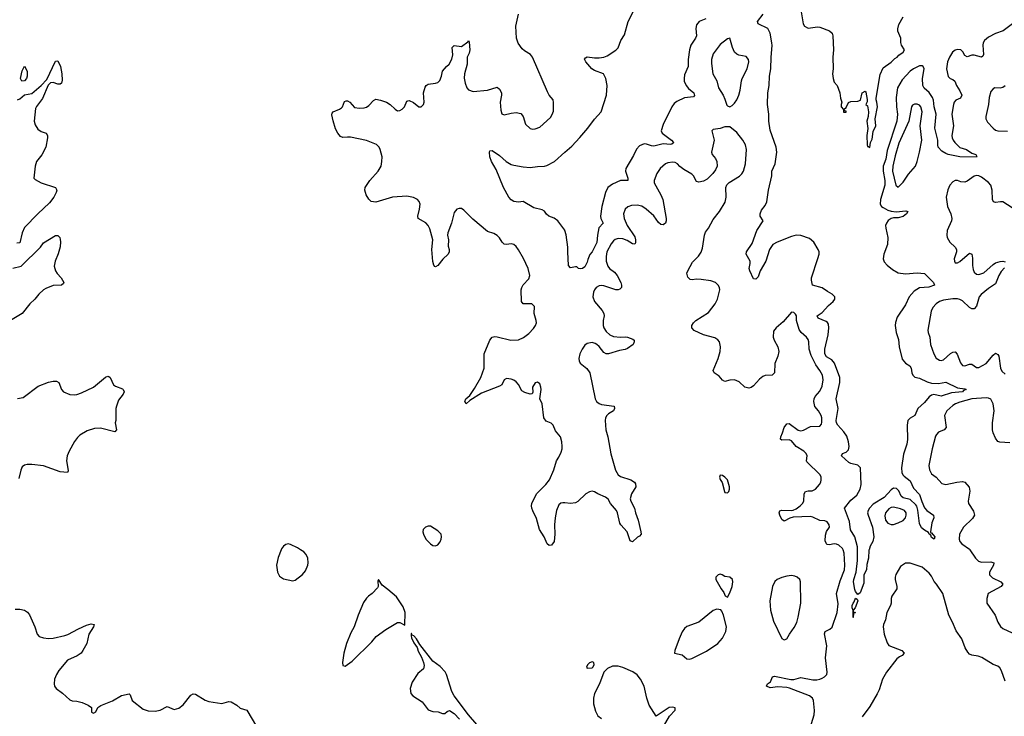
# Model space of a CAD drawing. Header units: inches. Extents: x 1603819 to 1745079, y 385938 to 533966.
# Tile 367 of 561: x 1675408 to 1683703, y 458597 to 464465. Entities that reach past the tile are written whole.
import ezdxf

# ---------------------------------------------------------------- set-up
doc = ezdxf.new("R2010")
doc.units = ezdxf.units.IN
doc.header["$MEASUREMENT"] = 0
for name, color, linetype in [('B6475', 7, 'Continuous'), ('B6476', 7, 'Continuous'), ('B6485', 7, 'Continuous'), ('B6486', 7, 'Continuous')]:
    doc.layers.add(name, color=color, linetype=linetype)

msp = doc.modelspace()

# ---------------------------------------------------------------- linework, layer by layer
at = {"layer": 'B6475', "color": 5}
for points, elevation in [([(1677611.1, 460000), (1677584.7, 459935.3), (1677572.2, 459870), (1677579.5, 459810), (1677596.9, 459776.9), (1677630, 459754.4), (1677710, 459737.1), (1677730, 459743.8), (1677789.8, 459790.2), (1677817.4, 459822.6), (1677835.8, 459870), (1677838.9, 459890), (1677835.1, 459930), (1677821.3, 459961.3), (1677801.7, 459981.7), (1677773.4, 460000)], 320), ([(1675370, 459499.1), (1675410, 459499.3), (1675450.3, 459490.3), (1675474.3, 459474.3), (1675490, 459450.8), (1675535.3, 459350), (1675556.4, 459290), (1675573.4, 459270), (1675610, 459256.9), (1675650, 459251.6), (1675690, 459254.3), (1675790, 459277), (1675815.1, 459284.9), (1675905.2, 459334.8), (1675970, 459363.8), (1676010, 459376.4), (1676036, 459370), (1676030.5, 459350), (1675990.3, 459289.7), (1675973.7, 459210), (1675941.3, 459150), (1675925.5, 459130), (1675893.6, 459106.4), (1675810, 459069.6), (1675738, 458982), (1675718, 458950), (1675702.8, 458910), (1675698.8, 458870), (1675702.8, 458850), (1675714.8, 458830), (1675770, 458790.5), (1675830, 458737.1), (1675850, 458728.5), (1675890, 458724.4), (1675933.5, 458713.5), (1675984.7, 458690), (1676012, 458670), (1676012.7, 458632.7), (1676030, 458622), (1676050, 458634), (1676068, 458670), (1676092.3, 458687.7), (1676190, 458726), (1676267.3, 458772.7), (1676330, 458787.3), (1676338, 458778), (1676357.1, 458730), (1676450, 458657.3), (1676490, 458643.8), (1676550, 458641.6), (1676591.2, 458648.8), (1676650, 458678.5), (1676710, 458655.2), (1676750, 458665.2), (1676786.4, 458693.6), (1676850, 458774.8), (1676870, 458787.3), (1676890, 458784), (1676970, 458732.2), (1677002.3, 458722.3), (1677110, 458704), (1677170, 458720.7), (1677190, 458718.8), (1677238, 458690), (1677265.5, 458665.5), (1677322, 458650), (1677402, 458510)], 280), ([(1679345.5, 458425.5), (1679188.8, 458608.8), (1679069.9, 458769.9), (1679050, 458804.7), (1679004.2, 458950), (1678992.9, 458972.9), (1678950, 459017.4), (1678890, 459060.5), (1678780.6, 459200.6), (1678750.5, 459250.5), (1678730, 459274), (1678718.4, 459278.4), (1678710, 459293.3), (1678706.6, 459293.4), (1678705.4, 459274.6), (1678710, 459259.1), (1678730, 459216.5), (1678756.2, 459176.2), (1678766.4, 459146.4), (1678793.9, 459093.9), (1678810.9, 459050.9), (1678816.1, 459023.9), (1678810, 458996), (1678761.8, 458958.2), (1678715.3, 458884.7), (1678697, 458830), (1678703.8, 458790), (1678719.1, 458770), (1678798.4, 458718.4), (1678850, 458652.7), (1678890, 458638.7), (1678934, 458634), (1678970, 458620.7), (1678990, 458621), (1679010, 458638), (1679030, 458646), (1679070, 458620.7), (1679114.2, 458574.2)], 320)]:
    msp.add_lwpolyline(points, dxfattribs=dict(at, elevation=elevation))
at = {"layer": 'B6475', "color": 5, "elevation": 320}
msp.add_lwpolyline([(1678430, 459748), (1678424.9, 459735.1), (1678427.7, 459690), (1678421.6, 459678.4), (1678378, 459630), (1678347.3, 459610), (1678330, 459592.7), (1678304.5, 459555.5), (1678258.9, 459450), (1678226, 459350), (1678198.9, 459301.1), (1678160.7, 459210), (1678139.7, 459130), (1678127.6, 459050), (1678130, 459024.7), (1678150, 459020.5), (1678210, 459062.6), (1678375.6, 459224.4), (1678411.9, 459268.1), (1678491.7, 459328.3), (1678590, 459388.4), (1678610, 459385.8), (1678654.2, 459365.8), (1678655.5, 459470), (1678638.1, 459518.1), (1678582, 459602), (1678510, 459665.1), (1678460.9, 459700.9)], close=True, dxfattribs=at)
at = {"layer": 'B6476', "color": 5}
for points, elevation in [([(1680000, 460394.2), (1679984.4, 460395.6), (1679967.3, 460392.7), (1679950, 460379.3), (1679930.2, 460329.8), (1679918.8, 460270), (1679913.2, 460210), (1679917.3, 460130), (1679910.3, 460069.7), (1679890, 460039.3), (1679870, 460036), (1679853.2, 460050), (1679826, 460110), (1679786.6, 460170), (1679762, 460262), (1679730, 460328.7), (1679722, 460350), (1679720.7, 460370), (1679723.6, 460390), (1679761.3, 460470), (1679842, 460550), (1679872.1, 460590), (1679907.9, 460672.1), (1679929.6, 460750), (1679950, 460778.8), (1679970, 460821), (1679979.1, 460850), (1679979.8, 460870), (1679974.6, 460910), (1679963.1, 460950), (1679922.3, 461002.3), (1679903.5, 461050), (1679886.4, 461066.4), (1679842.8, 461082.8), (1679823.2, 461110), (1679810, 461228.7), (1679789.2, 461270), (1679800.3, 461350), (1679799.3, 461370), (1679790, 461396.9), (1679770, 461412.9), (1679750, 461407.1), (1679729.5, 461370), (1679731.3, 461328.7), (1679726.6, 461313.4), (1679710, 461311), (1679664.3, 461324.3), (1679639.7, 461339.7), (1679610, 461391.3), (1679590, 461415.4), (1679570, 461429.7), (1679550, 461438), (1679510, 461442.9), (1679488.9, 461431.1), (1679470.3, 461390), (1679450, 461376.9), (1679300.3, 461319.7), (1679202, 461258), (1679170, 461229.5), (1679159.6, 461250), (1679165.6, 461270), (1679199.5, 461300.5), (1679241.2, 461358.8), (1679293.3, 461450), (1679320.9, 461530), (1679321.2, 461650), (1679370, 461764.7), (1679389, 461790), (1679410, 461796.3), (1679430, 461793.4), (1679545.5, 461765.5), (1679610, 461768), (1679651.6, 461788.4), (1679697.5, 461822.5), (1679737.5, 461862.5), (1679755.1, 461890), (1679761.1, 461910), (1679760.5, 461930), (1679744, 461990), (1679745.1, 462050), (1679724, 462070), (1679650, 462071.2), (1679634.8, 462090), (1679632.1, 462190), (1679638, 462210), (1679649.9, 462230.1), (1679697.8, 462282.2), (1679705.6, 462310), (1679691.6, 462370), (1679653.3, 462453.3), (1679610, 462527.5), (1679590, 462554), (1679570, 462570.7), (1679550, 462577.1), (1679510, 462572.1), (1679490, 462574.3), (1679474.3, 462590), (1679450, 462627.8), (1679430, 462646.3), (1679403.5, 462663.5), (1679350, 462682), (1679224.9, 462784.9), (1679150, 462861.2), (1679130, 462873.2), (1679110, 462875.3), (1679090, 462868), (1679070, 462842), (1679045.3, 462750), (1679014.6, 462670), (1679013.4, 462650), (1679020.4, 462610), (1679018, 462558), (1679026.8, 462530), (1679026.8, 462510), (1679018.8, 462490), (1678972.3, 462447.7), (1678930, 462394), (1678910, 462384), (1678906.3, 462386.3), (1678896.5, 462396.5), (1678888.3, 462428.3), (1678881, 462530), (1678888, 462610), (1678862.7, 462702.7), (1678849.8, 462729.8), (1678830, 462752.3), (1678764.5, 462790), (1678762, 462810), (1678777, 462870), (1678780.9, 462910), (1678774, 462934), (1678759, 462950), (1678725.8, 462965.8), (1678670, 462979.6), (1678550, 462969.7), (1678410, 462927.4), (1678370, 462933.6), (1678350, 462953.5), (1678327.8, 462990), (1678316.5, 463030), (1678318.5, 463050), (1678358.3, 463110), (1678429.7, 463190), (1678452.4, 463230), (1678460.4, 463270), (1678461.7, 463310), (1678445.8, 463370), (1678435.8, 463390), (1678413, 463413), (1678330, 463446.2), (1678194.1, 463474.1), (1678170, 463476.5), (1678130, 463471.6), (1678110, 463481.5), (1678087.8, 463507.8), (1678070, 463545.8), (1678048.3, 463611.7), (1678037.7, 463662.3), (1678041.8, 463678.2), (1678050, 463688), (1678104, 463710), (1678118.8, 463721.2), (1678128.2, 463731.8), (1678144.9, 463775.1), (1678159.6, 463780.4), (1678170, 463781.1), (1678190.2, 463770.2), (1678230, 463726), (1678270, 463718.4), (1678310, 463722), (1678331, 463729), (1678350, 463743), (1678390, 463785.5), (1678410, 463795.5), (1678448.3, 463788.3), (1678498, 463770), (1678530.4, 463750.4), (1678570.7, 463710), (1678590, 463697.1), (1678610, 463699.5), (1678630, 463710.6), (1678649.4, 463730), (1678670, 463778), (1678678, 463782), (1678690, 463784), (1678727.2, 463767.2), (1678770, 463730.8), (1678790, 463730.8), (1678810, 463751), (1678816.9, 463770), (1678809.7, 463849.7), (1678824.6, 463895.4), (1678833.3, 463910), (1678850, 463923.1), (1678911, 463929), (1678930, 463935.8), (1678948.5, 463951.5), (1678963, 463990), (1678969.6, 464030.4), (1679002.7, 464070), (1679026, 464090), (1679047.9, 464132.1), (1679057.4, 464170), (1679051.8, 464230), (1679070, 464246.4), (1679130, 464239.1), (1679182.5, 464277.5), (1679190, 464290.7), (1679196.4, 464276.4), (1679202, 464210), (1679195.9, 464184.1), (1679179.5, 464150), (1679176.8, 464090), (1679154.9, 464010), (1679153.3, 463973.3), (1679160.4, 463930), (1679176.3, 463890), (1679190, 463874), (1679230, 463860.5), (1679350, 463872.4), (1679430, 463895.5), (1679450, 463880.4), (1679466.4, 463850), (1679468.4, 463830), (1679454.9, 463770), (1679461.7, 463701.7), (1679470.5, 463670.5), (1679490, 463662), (1679550, 463678.7), (1679590, 463683.8), (1679630, 463674.8), (1679650.8, 463650), (1679670, 463586), (1679710, 463547.7), (1679730, 463543.8), (1679750, 463546), (1679790, 463560.5), (1679879.3, 463640.7), (1679894.9, 463665.1), (1679904.8, 463695.2), (1679906.8, 463766.8), (1679902.7, 463790), (1679869.6, 463829.6), (1679856.1, 463856.1), (1679729.7, 464149.7), (1679712.3, 464172.3), (1679661.7, 464201.7), (1679640.6, 464220.6), (1679607.5, 464267.5), (1679592.6, 464310), (1679588.7, 464410), (1679609.7, 464510)], 280), ([(1675389.1, 463790.9), (1675410, 463798), (1675450, 463831.3), (1675510, 463844.4), (1675590.7, 463909.3), (1675638.2, 463961.8), (1675710, 464116.4), (1675730, 464118), (1675750.8, 464070), (1675762.3, 464010), (1675765.1, 463954.9), (1675759.5, 463930), (1675750, 463921.3), (1675730, 463922.7), (1675690, 463936.4), (1675670, 463933.7), (1675667, 463933), (1675647.7, 463912.3), (1675599.2, 463800.8), (1675550, 463734.5), (1675542.2, 463717.8), (1675530.4, 463610), (1675539.3, 463579.3), (1675562.3, 463542.3), (1675590, 463521.6), (1675630.8, 463510), (1675644, 463490), (1675644, 463470), (1675628, 463390), (1675594.4, 463325.6), (1675551, 463270), (1675538, 463230), (1675527.3, 463130), (1675538, 463118), (1675590.5, 463090.5), (1675710, 463051), (1675720.7, 463030), (1675716.3, 463010), (1675695.5, 462970), (1675658.7, 462921.3), (1675560.5, 462830), (1675450, 462715.1), (1675430.3, 462670), (1675410, 462586), (1675383.1, 462583.1)], 280), ([(1680000, 462691.2), (1679942.9, 462770), (1679912, 462792), (1679865.2, 462810), (1679846.3, 462826.3), (1679830, 462852.7), (1679810, 462862.7), (1679740.4, 462880.4), (1679650, 462933.3), (1679610, 462927.8), (1679570, 462933.3), (1679550, 462946.9), (1679530, 462969.7), (1679485, 463050), (1679423.5, 463203.5), (1679383.5, 463270), (1679369.8, 463310), (1679366.6, 463350), (1679370, 463358.8), (1679390, 463364), (1679450, 463321.6), (1679508, 463270), (1679550, 463245.3), (1679570, 463238.9), (1679650, 463224.4), (1679710, 463220.9), (1679770, 463228.7), (1679830, 463230.4), (1679850, 463237), (1679912.7, 463270), (1680000, 463348)], 260), ([(1675351.1, 462371.1), (1675422, 462390), (1675582.7, 462550), (1675610, 462584), (1675710, 462646.8), (1675730, 462646), (1675746, 462630), (1675750, 462614), (1675753.4, 462593.4), (1675750.5, 462550.5), (1675733.4, 462493.4), (1675706.7, 462430), (1675698.4, 462390), (1675710.4, 462350), (1675725.5, 462325.5), (1675759.1, 462290), (1675781, 462250), (1675778, 462242), (1675762, 462230), (1675690, 462224.7), (1675630, 462201), (1675610, 462188.5), (1675570, 462152.4), (1675534.6, 462110), (1675493.1, 462070), (1675430, 461989.6), (1675290, 461905.1)], 280), ([(1675390, 461274), (1675436.3, 461283.7), (1675563.5, 461376.5), (1675649.7, 461410.3), (1675690, 461420.3), (1675719.5, 461419.5), (1675737.3, 461410), (1675760.7, 461350), (1675778.8, 461330), (1675830, 461308.7), (1675870, 461304.9), (1675890, 461308.5), (1675930, 461321.1), (1676029.5, 461370), (1676130, 461454.9), (1676150, 461462.8), (1676159.8, 461459.8), (1676170.7, 461450.7), (1676198, 461390), (1676216.8, 461376.8), (1676274.9, 461354.9), (1676281, 461350), (1676287.3, 461330), (1676280.7, 461310), (1676240.9, 461259.1), (1676222.8, 461210), (1676218.8, 461190), (1676218.8, 461090), (1676214, 461070), (1676222.8, 461010), (1676210, 460994), (1676090, 461023.1), (1676038.2, 461021.8), (1675977.3, 461002.7), (1675915.5, 460964.5), (1675894.7, 460945.3), (1675869.1, 460910.9), (1675824.9, 460830), (1675808.9, 460791.1), (1675802, 460750), (1675815.2, 460684.8), (1675815.9, 460664.1), (1675810.5, 460649.5), (1675750, 460655.6), (1675610, 460707), (1675510, 460718), (1675470, 460718), (1675450, 460712.3), (1675430, 460697.2), (1675418.4, 460670), (1675401.3, 460598.7)], 280), ([(1677773.4, 460000), (1677750, 460015.1), (1677690, 460044), (1677670, 460049), (1677650, 460044), (1677630, 460028.7), (1677613.7, 460006.3), (1677611.1, 460000)], 320)]:
    msp.add_lwpolyline(points, dxfattribs=dict(at, elevation=elevation))
for points, elevation in [([(1675425.6, 463945.6), (1675414, 463970), (1675430, 464034), (1675450, 464072), (1675470.7, 464030), (1675470.6, 463990), (1675466, 463970), (1675450, 463949)], 280), ([(1678870, 460199.3), (1678850, 460199.3), (1678826, 460190), (1678807.3, 460170), (1678806, 460150), (1678810.8, 460130), (1678830.7, 460090), (1678868.9, 460048.9), (1678890, 460035.5), (1678910, 460033), (1678930, 460042), (1678950, 460067.3), (1678958.9, 460090), (1678962.6, 460110), (1678958.9, 460130), (1678930, 460159.6)], 320)]:
    msp.add_lwpolyline(points, close=True, dxfattribs=dict(at, elevation=elevation))
at = {"layer": 'B6485', "color": 5}
for points, elevation in [([(1682029.1, 458370), (1682102.4, 458610), (1682104.8, 458644.8), (1682095.4, 458730), (1682086.7, 458750), (1682061.1, 458770), (1681894.6, 458834.6), (1681870, 458840.4), (1681794.1, 458845.9), (1681730, 458837.6), (1681700.9, 458850), (1681709.4, 458870), (1681732.7, 458887.3), (1681749.7, 458930.3), (1681766, 458934), (1681906.1, 458906.1), (1681930, 458906.6), (1681990, 458923.9), (1682090, 458904.7), (1682124.8, 458904.8), (1682150, 458908.6), (1682170, 458918), (1682189.6, 458930), (1682208.2, 458950), (1682211.3, 458970), (1682198, 459090), (1682208.8, 459190), (1682189.2, 459290.8), (1682195.1, 459310), (1682234.8, 459330), (1682253.4, 459346.6), (1682294.8, 459470), (1682303, 459543), (1682288.4, 459630), (1682320.6, 459739.4), (1682357.8, 459830), (1682360.6, 459870), (1682354.8, 459970), (1682344.5, 460000)], 280), ([(1682564.1, 460000), (1682563.1, 459996.9), (1682560.4, 459930), (1682545.5, 459874.5), (1682543.1, 459830), (1682519.6, 459790), (1682520.2, 459719.8), (1682490, 459637.2), (1682470, 459624), (1682449.6, 459649.6), (1682443.9, 459663.9), (1682434, 459730), (1682435.6, 459750), (1682455.1, 459810), (1682467.3, 459910), (1682465.7, 460000)], 260), ([(1683413.6, 460000), (1683460.2, 459930), (1683484.8, 459904.8), (1683510, 459895.7), (1683590, 459899.3), (1683614.9, 459890), (1683613.1, 459870), (1683579.6, 459810), (1683579.6, 459790), (1683604.7, 459764.7), (1683674.8, 459730), (1683690.6, 459710), (1683677.1, 459690), (1683566.3, 459630), (1683554.9, 459590), (1683556.9, 459550), (1683625.2, 459450), (1683649.3, 459390), (1683670, 459354.6), (1683690, 459336.5), (1683770, 459300.3)], 280), ([(1683710, 458893.3), (1683680.2, 458980.2), (1683666.6, 459006.6), (1683650, 459018.7), (1683610, 459032.4), (1683513.5, 459093.5), (1683483.8, 459103.8), (1683430, 459112.8), (1683410, 459121.6), (1683396.2, 459136.2), (1683373.7, 459173.7), (1683344.9, 459250), (1683296.5, 459316.5), (1683267.1, 459390), (1683235.4, 459450), (1683186.8, 459630), (1683133.2, 459710), (1683112.7, 459732.7), (1683090, 459778.3), (1683070, 459802.3), (1683010, 459853), (1682910, 459885.6), (1682870, 459886), (1682830, 459858), (1682790, 459792.7), (1682784.4, 459770), (1682783.6, 459750), (1682797.8, 459690), (1682797.6, 459670), (1682756.5, 459610), (1682750.3, 459590), (1682750.2, 459550), (1682745.4, 459530), (1682714, 459470), (1682702, 459410), (1682685.5, 459370), (1682684, 459350), (1682691.5, 459290), (1682716.2, 459216.2), (1682730, 459194), (1682838.8, 459150), (1682860.7, 459130), (1682844, 459110), (1682820.9, 459099.1), (1682799.1, 459080.9), (1682711.4, 458970), (1682676, 458910), (1682650, 458821.2), (1682633.6, 458786.4), (1682570, 458679.5), (1682506.9, 458593.1)], 280), ([(1680831.8, 458510), (1680881.7, 458598.3), (1680931.8, 458650), (1680929.3, 458669.3), (1680910, 458674.7), (1680880.7, 458670), (1680770, 458599), (1680711.5, 458690), (1680691.3, 458750), (1680669.7, 458849.7), (1680638.4, 458910), (1680610, 458946.6), (1680572.7, 458972.7), (1680490, 459009.4), (1680450, 459019.3), (1680401.4, 459018.6), (1680361.4, 458998.6), (1680330.8, 458969.2), (1680294, 458870), (1680250.3, 458789.7), (1680242, 458750), (1680243.4, 458703.4), (1680259.5, 458639.5), (1680280.3, 458600.3), (1680310, 458578.4)], 320)]:
    msp.add_lwpolyline(points, dxfattribs=dict(at, elevation=elevation))
for points, elevation in [([(1681310, 459794), (1681294, 459790), (1681272, 459770), (1681272, 459750), (1681318.8, 459670), (1681341.1, 459641.1), (1681351.1, 459611.1), (1681370, 459601), (1681390, 459636), (1681411.8, 459690), (1681417.2, 459730), (1681414, 459750), (1681390, 459769), (1681350, 459775.3), (1681326, 459790)], 320), ([(1681910, 459783), (1681870, 459778.3), (1681830, 459766.4), (1681790.1, 459749.9), (1681768.9, 459731.1), (1681750.1, 459689.9), (1681728.4, 459570), (1681733.1, 459490), (1681759.5, 459399.5), (1681830, 459253), (1681850, 459241.3), (1681870, 459248.5), (1681893.3, 459290), (1681934, 459346), (1681954.1, 459385.9), (1681967.4, 459432.6), (1681989.3, 459550), (1681987.6, 459730), (1681979.4, 459750), (1681959.1, 459770), (1681938.7, 459778.7)], 320), ([(1682430, 459429), (1682426, 459430), (1682429.1, 459430.9), (1682429.5, 459489.5), (1682420.7, 459510), (1682421.6, 459530), (1682429.7, 459550.3), (1682439.6, 459560.4), (1682451, 459591), (1682463.6, 459583.6), (1682470.4, 459570), (1682446.8, 459510), (1682431.3, 459490), (1682432.7, 459472.7), (1682450.3, 459470), (1682434, 459466)], 260), ([(1681281.1, 459498.9), (1681250, 459489.5), (1681130.4, 459390), (1681030, 459352.4), (1681010, 459335.8), (1680990, 459309.6), (1680963.6, 459250), (1680928, 459150), (1680926, 459130), (1680990, 459114.9), (1681030, 459082.4), (1681050, 459079.5), (1681070, 459084.9), (1681194.2, 459145.8), (1681290, 459211.4), (1681330, 459254.9), (1681356.8, 459310), (1681363.1, 459350), (1681338.3, 459450), (1681323.6, 459483.6), (1681313.8, 459493.8)], 320), ([(1680230, 459055.3), (1680210, 459048), (1680192, 459030), (1680184.7, 459010), (1680190, 459002), (1680230, 459004.7), (1680238, 459010), (1680248, 459030), (1680246, 459050)], 320)]:
    msp.add_lwpolyline(points, close=True, dxfattribs=dict(at, elevation=elevation))
at = {"layer": 'B6486', "color": 5}
for points, elevation in [([(1680000, 463348), (1680059.2, 463400.8), (1680128.6, 463471.4), (1680194.7, 463550), (1680252.1, 463627.9), (1680307.6, 463690), (1680353, 463830), (1680357.6, 463910), (1680346.6, 463970), (1680327, 464010), (1680250, 464036.9), (1680227.3, 464050), (1680177, 464110), (1680167.9, 464132.1), (1680175.1, 464144.9), (1680190, 464152.2), (1680250, 464143.1), (1680290, 464142.6), (1680330, 464148.8), (1680358.6, 464161.4), (1680431.8, 464208.2), (1680450.9, 464229.1), (1680474, 464290), (1680502.4, 464337.6), (1680533.5, 464450), (1680597.7, 464570)], 260), ([(1681992.3, 464532.3), (1682007.9, 464430), (1682021.3, 464410), (1682050, 464394.3), (1682130, 464405.7), (1682150, 464401.5), (1682230.7, 464370.7), (1682252.1, 464352.1), (1682257.4, 464330), (1682263.7, 464210), (1682259.3, 464150), (1682262.7, 464050), (1682257.2, 464010), (1682261.2, 463970), (1682270, 463938), (1682294, 463910), (1682319, 463850), (1682324.7, 463804.7), (1682335.3, 463770), (1682328, 463750), (1682328.7, 463730), (1682347.3, 463707.3), (1682350, 463686), (1682370, 463686), (1682370, 463694), (1682358, 463698), (1682354, 463710), (1682370, 463726), (1682391.6, 463768.4), (1682410, 463775.3), (1682470, 463778), (1682492.7, 463787.3), (1682504.7, 463850), (1682530, 463862), (1682535.5, 463855.5), (1682548, 463792), (1682547.3, 463772.7), (1682538, 463750), (1682550, 463738), (1682558.7, 463690), (1682557.6, 463650), (1682544, 463610), (1682552.5, 463547.5), (1682545.6, 463490), (1682548.2, 463410), (1682550, 463398), (1682558, 463398), (1682570, 463388), (1682574.8, 463430), (1682590, 463458), (1682598, 463522), (1682622, 463570), (1682614.9, 463630), (1682634.8, 463730), (1682630.6, 463769.4), (1682622.4, 463790), (1682623.4, 463803.4), (1682656.4, 464003.6), (1682682, 464058), (1682750, 464106.6), (1682782, 464138), (1682801, 464150), (1682813.7, 464166.3), (1682852, 464190), (1682862, 464210), (1682838, 464250), (1682831.6, 464271.6), (1682831, 464310), (1682807.5, 464367.5), (1682807.1, 464387.1), (1682816.1, 464423.9), (1682850.6, 464490)], 240), ([(1681188.7, 464471.3), (1681132.7, 464450), (1681110, 464420.9), (1681103.2, 464390), (1681110.2, 464330), (1681102.3, 464310), (1681062.7, 464250), (1681051.4, 464210), (1681039.3, 464130), (1681039.3, 464070), (1681010, 463999.3), (1681005.2, 463970), (1681007, 463947), (1681023.2, 463910), (1681043.8, 463883.8), (1681087, 463850), (1681093.1, 463826.9), (1681083.9, 463816.1), (1681010, 463805.5), (1680944.7, 463775.3), (1680922.1, 463757.9), (1680902.6, 463730), (1680830, 463581.6), (1680812.6, 463530), (1680820.3, 463510), (1680898.9, 463450), (1680916.5, 463430), (1680914.9, 463425.1), (1680903.7, 463416.3), (1680890, 463414.8), (1680830, 463420.2), (1680750, 463399), (1680730, 463400.9), (1680690, 463416.8), (1680670, 463419.2), (1680630, 463403.5), (1680604.6, 463375.4), (1680580, 463320), (1680515.8, 463210), (1680512.3, 463190), (1680532.6, 463130), (1680532.4, 463110), (1680470, 463109), (1680401.5, 463078.5), (1680363.6, 463050), (1680343.2, 463010), (1680313.6, 462890), (1680302.6, 462810), (1680303.1, 462790), (1680323.8, 462750), (1680288.6, 462711.4), (1680275.4, 462650), (1680270, 462587.6), (1680231.8, 462510), (1680212.9, 462487.1), (1680194.8, 462445.2), (1680190, 462422.9), (1680170, 462382.9), (1680150, 462369.6), (1680130, 462365.1), (1680115.3, 462370), (1680102, 462382), (1680090, 462384), (1680050, 462375.3), (1680033.2, 462393.2), (1680025.1, 462510), (1680027, 462550), (1680011.9, 462651.9), (1680000.9, 462690), (1680000, 462691.2)], 260), ([(1682465.7, 460000), (1682465.2, 460025.2), (1682444.7, 460110), (1682406.7, 460166.7), (1682399.2, 460239.2), (1682356.3, 460350), (1682410, 460416.9), (1682459.7, 460460.3), (1682487.9, 460510), (1682497.5, 460550), (1682492.1, 460690), (1682470, 460712), (1682410, 460725.3), (1682393.5, 460733.5), (1682332.3, 460790), (1682341.2, 460810), (1682370, 460823.1), (1682390, 460841.6), (1682397, 460870), (1682392.1, 460910), (1682375.5, 460955.5), (1682352.3, 460992.3), (1682301.1, 461050), (1682289.2, 461070), (1682287.7, 461090), (1682302.9, 461190), (1682285.8, 461270), (1682319, 461410), (1682319, 461450), (1682271.9, 461571.9), (1682250, 461598.4), (1682205.8, 461625.8), (1682191.3, 461651.3), (1682190.8, 461690), (1682219.9, 461810), (1682225.7, 461870), (1682221.4, 461901.4), (1682213.9, 461913.9), (1682202, 461922), (1682135.6, 461950), (1682126.6, 461970), (1682170, 461998), (1682221.6, 462058.4), (1682262.4, 462090), (1682275.7, 462110), (1682274.9, 462130), (1682253.8, 462153.8), (1682214.2, 462174.2), (1682170, 462205.3), (1682088.6, 462228.6), (1682078.2, 462270), (1682078, 462290), (1682132.6, 462452.6), (1682142.5, 462490), (1682142.7, 462510), (1682135.4, 462530), (1682098.7, 462590), (1682061.1, 462621.1), (1681990, 462646.6), (1681950, 462649.7), (1681910, 462638.3), (1681790.8, 462590), (1681753.4, 462570), (1681724.4, 462530), (1681694.6, 462430), (1681647.3, 462350), (1681630, 462299), (1681610, 462279), (1681590, 462282), (1681559.5, 462350), (1681554.5, 462370), (1681562.4, 462410), (1681561.6, 462430), (1681529.5, 462490), (1681531.8, 462510), (1681579.2, 462580.8), (1681618, 462690), (1681672.3, 462770), (1681647.6, 462810), (1681645.6, 462830), (1681658.3, 462861.7), (1681690, 462899.1), (1681703.1, 462930), (1681716.5, 463030), (1681744.2, 463150), (1681746.2, 463190), (1681772.7, 463250), (1681785.8, 463350), (1681782.7, 463390), (1681730, 463535.3), (1681719.1, 463610), (1681720.5, 463670), (1681708.3, 463750), (1681710.9, 463850), (1681721.4, 463910), (1681726, 463990), (1681736.8, 464050), (1681738.8, 464150), (1681748.5, 464248.5), (1681746, 464270), (1681729.7, 464350), (1681711.1, 464390), (1681629.6, 464430), (1681625.1, 464450), (1681670.9, 464510)], 260), ([(1683771.6, 464430), (1683693.1, 464370), (1683630, 464349.8), (1683570, 464317.8), (1683537.4, 464290), (1683525.5, 464270), (1683521.3, 464250), (1683527.1, 464172.9), (1683521.6, 464158.4), (1683511, 464150), (1683450, 464167.3), (1683430, 464167.3), (1683390, 464152.8), (1683370, 464163.6), (1683353.9, 464193.9), (1683338.4, 464210), (1683310, 464213.5), (1683290, 464207.4), (1683266.9, 464190), (1683241.6, 464150), (1683223.5, 464110), (1683215.6, 464050), (1683230, 463985.5), (1683248.1, 463968.1), (1683270, 463962), (1683287.1, 463947.1), (1683299.7, 463910), (1683330, 463864.9), (1683344.2, 463830), (1683335.6, 463804.4), (1683294.4, 463785.6), (1683281.1, 463770), (1683274, 463750), (1683261.6, 463670), (1683274.3, 463570), (1683262.2, 463490), (1683263.5, 463470), (1683271.3, 463450), (1683286, 463430), (1683327.3, 463387.3), (1683384.9, 463370), (1683430, 463340.4), (1683464.7, 463330), (1683472.5, 463312.5), (1683470, 463307), (1683330, 463309.8), (1683229.8, 463329.8), (1683210, 463336.9), (1683178, 463358), (1683147.4, 463390), (1683142.2, 463410), (1683142.3, 463450), (1683119.3, 463550), (1683130.4, 463670.4), (1683112.3, 463730), (1683106.4, 463786.4), (1683098.8, 463810), (1683070, 463851.6), (1683027.5, 463887.5), (1683017.9, 463910), (1683013.7, 463970), (1683027.8, 464050), (1683019.7, 464070), (1683010, 464076.5), (1682990, 464075), (1682938.3, 464050), (1682910, 464029.8), (1682841.8, 463958.2), (1682804.4, 463890), (1682791.2, 463808.8), (1682795, 463730), (1682804.3, 463670), (1682798.9, 463610), (1682716.3, 463363.7), (1682704.3, 463290), (1682683.8, 463230), (1682682.1, 463190), (1682695.7, 463110), (1682697, 463070), (1682660.8, 462950), (1682656.8, 462910), (1682670.1, 462890.1), (1682682.2, 462882.2), (1682720.7, 462860.7), (1682750, 462850.6), (1682793.1, 462846.9), (1682874.4, 462854.4), (1682890.8, 462850), (1682879.1, 462830), (1682850, 462806.6), (1682810, 462794.5), (1682770, 462795), (1682750, 462790.6), (1682726.1, 462773.9), (1682710, 462750.9), (1682703.8, 462730), (1682704.1, 462710), (1682720.9, 462630), (1682718.6, 462570), (1682687.1, 462490), (1682683.2, 462450), (1682690, 462426), (1682716.4, 462396.4), (1682761, 462361), (1682810, 462333.4), (1682870, 462324), (1682970, 462333.4), (1683030, 462328), (1683105.5, 462250), (1683114, 462230), (1683067.7, 462212.3), (1682990, 462205), (1682943, 462177), (1682902.7, 462130), (1682870, 462062), (1682801.6, 461958.4), (1682785.8, 461914.2), (1682783.7, 461890), (1682792.7, 461830), (1682811.6, 461770), (1682816.5, 461710), (1682844.1, 461604.1), (1682870, 461570.4), (1682908.7, 461548.7), (1682919.3, 461530), (1682923.1, 461490), (1682933.7, 461470), (1682950, 461454.9), (1682990, 461445.5), (1683053.8, 461413.8), (1683090, 461403), (1683150, 461401.4), (1683210.2, 461410.2), (1683310, 461364.9), (1683370, 461356.3), (1683381, 461350), (1683359.3, 461340.7), (1683350, 461329.3), (1683257.9, 461322.1), (1683170, 461293.1), (1683110, 461306.5), (1683090, 461301.8), (1683070, 461288.2), (1683030, 461241), (1682975.8, 461190), (1682950, 461132), (1682910, 461109.6), (1682890.3, 461089.7), (1682885.3, 461050), (1682888.7, 460928.7), (1682881.5, 460890), (1682855.3, 460804.7), (1682838.6, 460690), (1682839.3, 460650), (1682847.3, 460630), (1682858.4, 460618.4), (1682910, 460581.6), (1682938.6, 460518.6), (1682990, 460465.5), (1683007.2, 460407.2), (1683032.2, 460352.2), (1683050.2, 460330.2), (1683106, 460290), (1683110.5, 460270), (1683093.4, 460226.6), (1683082, 460150), (1683083.6, 460143.6), (1683090, 460142), (1683117.3, 460110), (1683111.3, 460088.7), (1683090, 460104), (1683083.1, 460123.1), (1683069.2, 460130), (1683064.7, 460144.7), (1683030, 460164), (1683005.8, 460185.8), (1682990, 460222), (1682974.1, 460334.1), (1682966.2, 460366.2), (1682958.4, 460378.4), (1682910, 460423.2), (1682850, 460438.3), (1682834.8, 460450), (1682815.2, 460495.2), (1682795, 460515), (1682770, 460517.3), (1682750, 460505.2), (1682690, 460441.3), (1682597.3, 460382.7), (1682567.1, 460350), (1682555.6, 460330), (1682551.8, 460310), (1682555.5, 460290), (1682591.9, 460190), (1682603.9, 460110), (1682596.5, 460070), (1682573.7, 460030), (1682564.1, 460000)], 260), ([(1683711.5, 463908.5), (1683690, 463893.6), (1683668.5, 463888.5), (1683624.7, 463890), (1683610, 463883.7), (1683590, 463860.9), (1683574.9, 463810), (1683569.2, 463750.8), (1683548.2, 463650), (1683548, 463630), (1683562.6, 463602.6), (1683608.5, 463550), (1683630, 463535.6), (1683650, 463529.2), (1683730, 463525.4)], 280), ([(1682344.5, 460000), (1682341.1, 460010), (1682310, 460038.9), (1682290, 460048.1), (1682270, 460049), (1682230, 460040.2), (1682210, 460044.1), (1682204.4, 460050), (1682194.6, 460074.6), (1682196.8, 460123.2), (1682206.2, 460153.8), (1682229.7, 460190), (1682228.3, 460210), (1682210, 460235.1), (1682190, 460243.5), (1682150, 460245.6), (1682090, 460274.7), (1682070, 460279.9), (1681925.7, 460274.3), (1681895.4, 460264.6), (1681850, 460241.6), (1681830, 460256), (1681811.8, 460290), (1681806.3, 460310), (1681813.4, 460326.6), (1681826.3, 460333.7), (1681910, 460330.8), (1681925.9, 460334.1), (1681950, 460345.2), (1681983.5, 460370), (1682004.4, 460390), (1682014.7, 460410), (1682016.8, 460470), (1682028.3, 460491.7), (1682050, 460496.9), (1682084.9, 460495.1), (1682113.2, 460510), (1682146.6, 460550), (1682157, 460570), (1682159.5, 460590), (1682159.3, 460610), (1682152.7, 460630), (1682039.6, 460739.6), (1682035.6, 460750), (1682042.3, 460790), (1682034.2, 460810), (1682015.3, 460830), (1681950, 460869.8), (1681910, 460917.3), (1681890, 460926), (1681830, 460922.4), (1681816.9, 460930), (1681819.3, 460950), (1681835.8, 460984.2), (1681850, 461030.5), (1681870, 461060.4), (1681890, 461063.1), (1681967.4, 461007.4), (1681990, 461002.6), (1682012, 461008), (1682070, 461037.6), (1682150, 461042), (1682162.4, 461057.6), (1682166.6, 461073.4), (1682167.1, 461110), (1682161.7, 461130), (1682138.9, 461170), (1682107.7, 461207.7), (1682099.1, 461250), (1682101.1, 461270), (1682109.7, 461290), (1682150, 461335.5), (1682170, 461377.3), (1682178.7, 461430), (1682170.9, 461470), (1682149.6, 461510), (1682116.9, 461556.9), (1682076.8, 461636.8), (1682059.8, 461690), (1682056.3, 461750), (1682049.7, 461769.7), (1682037, 461790), (1681990.6, 461830.6), (1681973.9, 461853.9), (1681953.6, 461930), (1681951.8, 461970), (1681945.6, 461985.6), (1681930, 461999), (1681910, 462002), (1681841, 461919), (1681780.3, 461870), (1681759.9, 461840.1), (1681756, 461790), (1681764.4, 461764.4), (1681794.9, 461710), (1681803.1, 461670), (1681796.4, 461630), (1681770.4, 461570), (1681768.2, 461490), (1681748.7, 461471.3), (1681690, 461468.7), (1681670, 461459.8), (1681642.3, 461437.7), (1681590, 461380.5), (1681570, 461367.3), (1681550, 461361), (1681517, 461370), (1681470, 461414), (1681430, 461432), (1681390, 461429.6), (1681350, 461417), (1681330, 461429.6), (1681301.1, 461461.1), (1681258, 461490), (1681251.8, 461510), (1681292.8, 461610), (1681309.6, 461670), (1681312.3, 461710), (1681305.2, 461750), (1681289.5, 461769.5), (1681264.5, 461784.5), (1681170, 461809.6), (1681090, 461847.6), (1681069.6, 461870), (1681069.6, 461890), (1681083.6, 461910), (1681105.6, 461930), (1681210, 461997), (1681268, 462070), (1681288.2, 462110), (1681308, 462190), (1681304.2, 462210), (1681294, 462230), (1681270.8, 462250.8), (1681230, 462265.3), (1681150, 462277.6), (1681110, 462278.7), (1681073, 462273), (1681056.3, 462276.3), (1681036.1, 462296.1), (1681029.6, 462330), (1681035.8, 462350), (1681077.8, 462422.2), (1681127.6, 462472.4), (1681150, 462507.3), (1681159.8, 462540.2), (1681176.8, 462650), (1681185.8, 462674.2), (1681212.4, 462710), (1681250, 462783), (1681304.2, 462850), (1681351.7, 462928.3), (1681359.8, 462970), (1681358.5, 463050), (1681366.1, 463073.9), (1681385.8, 463094.2), (1681473.5, 463146.5), (1681493.5, 463166.5), (1681506.9, 463190), (1681523.1, 463250), (1681531, 463370), (1681524, 463410), (1681501, 463450), (1681450, 463513.6), (1681390, 463563.7), (1681350, 463562.7), (1681310, 463549.4), (1681250, 463539), (1681238, 463530), (1681258.4, 463450), (1681237.6, 463350), (1681241.6, 463330), (1681270, 463295.5), (1681282.3, 463270), (1681284.4, 463230), (1681270, 463200.7), (1681247.2, 463170), (1681199.5, 463120.5), (1681170, 463103.5), (1681130, 463096.9), (1681110, 463102.9), (1681083.6, 463150), (1681070, 463163.6), (1681002.4, 463202.4), (1680970, 463227.8), (1680950, 463251.1), (1680930, 463262.3), (1680910, 463265.1), (1680870, 463259.7), (1680849.3, 463250.7), (1680804.4, 463210), (1680777, 463170), (1680754, 463110), (1680752.2, 463090), (1680809.4, 462989.4), (1680825.4, 462950), (1680854.4, 462790), (1680855.8, 462770), (1680850.3, 462750), (1680830, 462737.4), (1680810, 462738.9), (1680790, 462756.9), (1680750, 462813.1), (1680685.7, 462870), (1680650, 462895), (1680610, 462903.1), (1680561.5, 462898.5), (1680531.6, 462888.4), (1680510.5, 462870), (1680494.4, 462830), (1680500.3, 462790), (1680524.9, 462730), (1680590, 462635.5), (1680596.5, 462610), (1680595.8, 462584.2), (1680590, 462572.7), (1680570, 462576.9), (1680525.5, 462605.5), (1680490, 462617.7), (1680450, 462620.7), (1680426.2, 462613.8), (1680410, 462602.6), (1680390, 462577.6), (1680355.8, 462510), (1680348.1, 462470), (1680350.2, 462430), (1680362.8, 462390), (1680378.3, 462370), (1680419.5, 462339.5), (1680443.2, 462310), (1680472.4, 462250), (1680479, 462230), (1680478, 462210), (1680464.4, 462195.6), (1680450, 462189.8), (1680430, 462189.8), (1680330, 462222.5), (1680310, 462226.6), (1680290, 462223.5), (1680266.3, 462210), (1680250.3, 462190), (1680242, 462170), (1680236.9, 462130), (1680250, 462090.6), (1680314.2, 462014.2), (1680329.3, 461990), (1680331.8, 461970), (1680322.9, 461930), (1680323.2, 461890), (1680330.2, 461870), (1680350, 461839.6), (1680381.1, 461810), (1680410, 461796.2), (1680469.8, 461790.2), (1680510, 461794.3), (1680530, 461791.7), (1680575.1, 461775.1), (1680586.4, 461766.4), (1680586.3, 461750), (1680575.5, 461730), (1680530, 461695.9), (1680510, 461686.2), (1680462.5, 461677.5), (1680370, 461648.9), (1680350, 461649.8), (1680330, 461660.4), (1680290, 461710.7), (1680270.7, 461730), (1680257, 461737), (1680230, 461744.7), (1680190, 461738.6), (1680170, 461722.6), (1680147.2, 461690), (1680127.5, 461650), (1680117.7, 461610), (1680120.6, 461590), (1680130, 461571.8), (1680187, 461527), (1680210.2, 461490.2), (1680256.9, 461270), (1680266.7, 461250), (1680290, 461231.3), (1680310, 461224.1), (1680415.5, 461210), (1680420.3, 461190), (1680412.2, 461170), (1680370, 461144.7), (1680355.3, 461130), (1680344.4, 461110), (1680340.9, 461090), (1680345.4, 461010), (1680364.2, 460950), (1680387.7, 460807.7), (1680427.1, 460670), (1680450, 460630.4), (1680470, 460617.7), (1680557.3, 460590), (1680587.7, 460570), (1680594.9, 460554.9), (1680598.4, 460530), (1680563.7, 460470), (1680552.7, 460430), (1680558, 460410), (1680588.4, 460350), (1680595.8, 460310), (1680618.4, 460250), (1680642, 460150), (1680642.8, 460130), (1680630, 460114), (1680614, 460106), (1680570, 460067.3), (1680550, 460076), (1680526, 460150), (1680471.6, 460210), (1680464.8, 460224.8), (1680444.7, 460310), (1680435.6, 460330), (1680385.5, 460390), (1680365.1, 460425.1), (1680342.6, 460442.6), (1680279.1, 460470), (1680250, 460487.9), (1680230, 460492.2), (1680210, 460488.2), (1680176.5, 460470), (1680110, 460407.3), (1680090, 460396), (1680050, 460389.7), (1680000, 460394.2)], 280), ([(1683770, 462881.1), (1683690, 462929.8), (1683670, 462931.8), (1683630, 462924.8), (1683611.1, 462931.1), (1683604.8, 462950), (1683600.6, 463030), (1683590, 463071.2), (1683570, 463093.5), (1683510, 463138.7), (1683490, 463149.8), (1683470, 463152.3), (1683450, 463145.6), (1683390, 463105.3), (1683370, 463096.8), (1683338.2, 463098.2), (1683309.7, 463109.7), (1683290, 463109.7), (1683270, 463099.7), (1683244.2, 463070), (1683227.1, 463032.9), (1683214.9, 462970), (1683224, 462890), (1683252.7, 462830), (1683261.5, 462790), (1683259, 462770), (1683221.3, 462690), (1683219.5, 462650), (1683223.1, 462630), (1683243.6, 462590), (1683288.3, 462548.3), (1683300.9, 462530), (1683300.9, 462510), (1683280.3, 462450), (1683282.4, 462430), (1683290, 462417.3), (1683310, 462417), (1683330, 462428), (1683410, 462499.5), (1683430.8, 462490.8), (1683435.4, 462455.4), (1683434.8, 462394.8), (1683441.3, 462361.3), (1683450, 462337.1), (1683470, 462320.8), (1683490, 462318.4), (1683530, 462333.4), (1683610, 462402.3), (1683630, 462415.4), (1683668.8, 462428.8), (1683690, 462431.5), (1683710, 462425.3)], 280), ([(1683704.6, 462375.4), (1683676.2, 462343.8), (1683657.8, 462310), (1683630, 462238.7), (1683570, 462200.4), (1683508.2, 462150), (1683490.4, 462130), (1683470, 462052.3), (1683450, 462029.8), (1683430, 462028.7), (1683410, 462040.3), (1683350, 462097.5), (1683330, 462109.1), (1683310, 462113.9), (1683270, 462113.3), (1683190, 462101), (1683158.4, 462090), (1683128.2, 462071.8), (1683100.3, 462039.7), (1683085.8, 462010), (1683060.2, 461850), (1683060.9, 461830), (1683076.1, 461790), (1683082.4, 461730), (1683108.9, 461650), (1683130, 461614.9), (1683158, 461598), (1683170, 461594.3), (1683190, 461599.1), (1683250, 461653.2), (1683270, 461664.4), (1683290, 461665.7), (1683306.8, 461646.8), (1683335, 461575), (1683350, 461552), (1683370, 461549.3), (1683410, 461562.7), (1683430, 461562.6), (1683470, 461535.2), (1683490, 461535.8), (1683549.9, 461570.1), (1683610, 461640.2), (1683630, 461654.9), (1683650, 461645.5), (1683656.5, 461630), (1683672.2, 461530), (1683683.1, 461503.1), (1683710, 461477.7)], 280), ([(1683750, 460901.5), (1683665.1, 460905.1), (1683650, 460912.3), (1683630, 460940.9), (1683610, 460983.7), (1683604.2, 461010), (1683603, 461070), (1683617.6, 461170), (1683609.3, 461229.3), (1683590, 461268.4), (1683570, 461277.8), (1683550, 461280.1), (1683430, 461271.7), (1683330, 461244.3), (1683292.7, 461230), (1683270, 461215), (1683220.2, 461170), (1683200.8, 461130), (1683214.6, 461030), (1683195.5, 461010), (1683150, 460989.7), (1683131.5, 460970), (1683124.5, 460955.5), (1683095, 460850), (1683068.5, 460710), (1683073.8, 460673.8), (1683090, 460638.7), (1683130.2, 460610.2), (1683177.6, 460557.6), (1683210, 460550.3), (1683302, 460570), (1683350, 460574.3), (1683370, 460568), (1683406.1, 460526.1), (1683412.7, 460492.7), (1683400.2, 460410), (1683402.6, 460390), (1683445.1, 460325.1), (1683451.8, 460290), (1683436.7, 460263.3), (1683359, 460190), (1683324.9, 460130), (1683322.3, 460090), (1683329.3, 460069.3), (1683346.4, 460050), (1683410, 460005.3), (1683413.6, 460000)], 280)]:
    msp.add_lwpolyline(points, dxfattribs=dict(at, elevation=elevation))
for points, elevation in [([(1681390, 464308.7), (1681370, 464304), (1681310, 464254.5), (1681250, 464178.4), (1681235.8, 464130), (1681235.4, 464095.4), (1681248.8, 464010), (1681280.4, 463950), (1681296.4, 463890), (1681334.9, 463830), (1681350, 463796), (1681365.5, 463745.5), (1681370, 463738), (1681390, 463731), (1681410, 463742), (1681430, 463760.5), (1681449.7, 463790), (1681467.3, 463830), (1681478.4, 463870), (1681488.4, 463950), (1681494.8, 463970), (1681537.8, 464050), (1681551.6, 464110), (1681548.4, 464130), (1681530, 464155.8), (1681466.9, 464166.9), (1681450, 464174), (1681430, 464192.3), (1681412.6, 464230)], 280), ([(1682946.8, 463753.2), (1682930, 463743.6), (1682920.9, 463730), (1682898.9, 463610), (1682813.9, 463426.1), (1682782.9, 463317.1), (1682763.3, 463230), (1682760.6, 463190), (1682790, 463071.3), (1682810, 463054), (1682850, 463096.4), (1682896.2, 463163.8), (1682954, 463230), (1682969.8, 463270), (1682989.1, 463350), (1683008.3, 463450), (1682995.5, 463570), (1683011.7, 463690), (1683000.8, 463730), (1682990, 463743.5), (1682970, 463753.1)], 280), ([(1681310, 460628), (1681304.9, 460610), (1681310, 460592), (1681326, 460566), (1681344.9, 460490), (1681350, 460481), (1681370, 460478.8), (1681381.2, 460490), (1681389.2, 460510), (1681389.3, 460530), (1681370, 460589), (1681350, 460611.8), (1681330, 460625.2)], 320), ([(1682770, 460358), (1682750, 460356.1), (1682730, 460344.2), (1682703.2, 460310), (1682695.5, 460284.5), (1682701.4, 460250), (1682723, 460223), (1682750, 460212.4), (1682770, 460212.7), (1682810, 460226.3), (1682850, 460246.4), (1682870, 460267.9), (1682877.5, 460290), (1682876.8, 460310), (1682861.5, 460330), (1682830, 460345.8)], 280)]:
    msp.add_lwpolyline(points, close=True, dxfattribs=dict(at, elevation=elevation))

doc.saveas('drawing.dxf')
